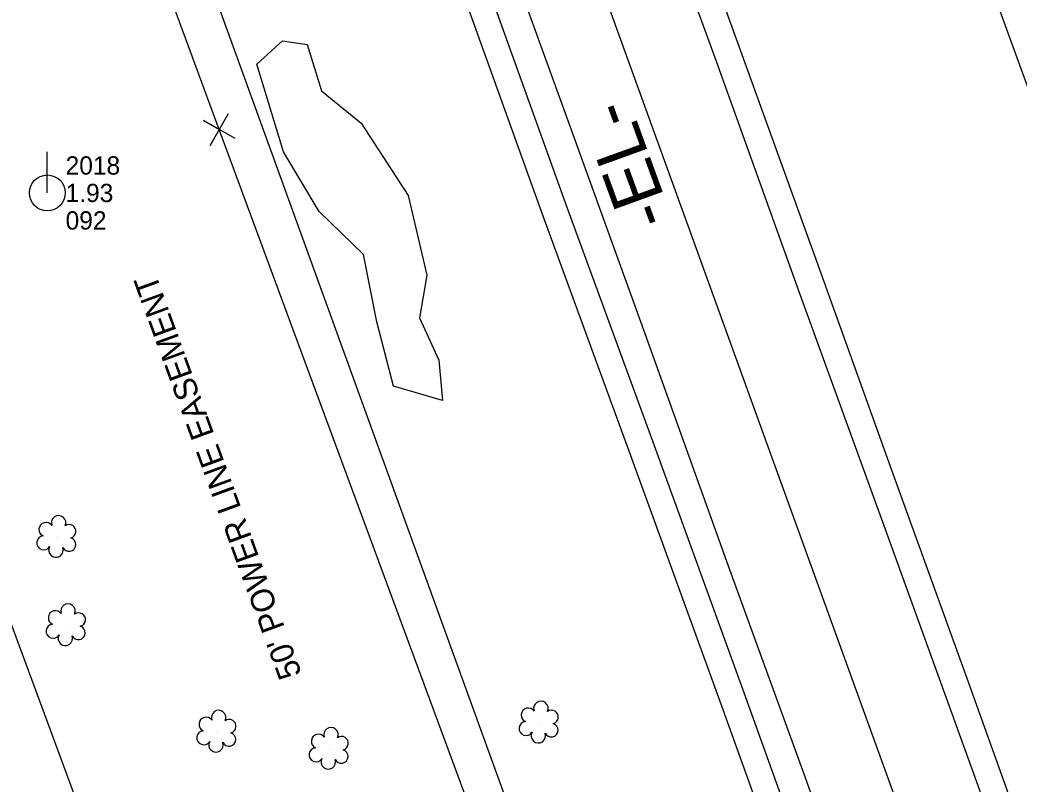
# Model space of a CAD drawing. Extents: x 3040896 to 3051146, y 687568 to 732976.
# Drawn here: x 3041975.1 to 3042111.4, y 729583.6 to 729687.9 of the extents above; entities that cross this region are included whole.
import ezdxf

# ---------------------------------------------------------------- set-up
doc = ezdxf.new("R2010")
doc.units = 0
for name, color, linetype in [('Exist Horizontal Alignment', 7, 'Continuous'), ('Exist Horizontal Alignment Direction Label', 7, 'Continuous'), ('Exist Property Corner CELL', 7, 'Continuous'), ('Exist Right of Way Easement Line', 7, 'Continuous'), ('Exist Right of Way Easement Line Text', 7, 'Continuous'), ('Exist Right of Way Line', 7, 'Continuous'), ('Exist Roads EOP', 7, 'Continuous'), ('Exist Roads EOT', 7, 'Continuous'), ('Exist Utilities Power Pole CELL', 7, 'Continuous'), ('Exist Utilities Power Pole Cogo Comment', 7, 'Continuous'), ('Exist Utilities Power Pole Cogo Elevation', 7, 'Continuous'), ('Exist Utilities Power Pole Cogo Number', 7, 'Continuous'), ('Exist Utilities Telephone UG FO', 7, 'Continuous'), ('Exist Vegetation Hedge Row', 7, 'Continuous'), ('Exist Vegetation Shrub CELL', 7, 'Continuous')]:
    doc.layers.add(name, color=color, linetype=linetype)

# ---------------------------------------------------------------- blocks, each defined once
blk = doc.blocks.new('EXIST UTILITIES POWER POLE')
at = {"layer": 'Exist Utilities Power Pole CELL'}
for q in [(0, 0.1125), (0, 0)]:
    blk.add_line((0, 0), q, dxfattribs=at)
blk.add_circle((0, 0), 0.049, dxfattribs=at)

msp = doc.modelspace()

# ---------------------------------------------------------------- linework, layer by layer
at = {"layer": 'Exist Horizontal Alignment'}
msp.add_line((3042847.82, 727501.6), (3041257.53, 731893.11), dxfattribs=at)
at = {"layer": 'Exist Property Corner CELL'}
msp.add_line((3042002.3, 729672.96), (3042002.3, 729672.96), dxfattribs=at)
msp.add_lwpolyline([(3042004.47, 729671.72), (3042000.14, 729674.21), (3042002.3, 729672.96), (3042001.06, 729670.8), (3042003.55, 729675.13)], dxfattribs=at)
at = {"layer": 'Exist Right of Way Easement Line'}
for p, q in [((3042002.3, 729672.96), (3041898.38, 729955.28)), ((3042106.1, 729392.01), (3042002.3, 729672.96)), ((3042059.15, 729374.83), (3041955.39, 729655.66))]:
    msp.add_line(p, q, dxfattribs=at)
at = {"layer": 'Exist Right of Way Line'}
for p, q in [((3042894.83, 727518.62), (3041304.54, 731910.14)), ((3042800.81, 727484.57), (3041210.51, 731876.09))]:
    msp.add_line(p, q, dxfattribs=at)
at = {"layer": 'Exist Roads EOP'}
for points in [[(3042007.93, 729864.52), (3042019.36, 729832.29), (3042031.44, 729799.76), (3042041.32, 729772.62), (3042051.35, 729744.82), (3042061.7, 729716.4), (3042072.04, 729687.5), (3042083.48, 729655.77), (3042094.25, 729625.75), (3042104.26, 729598.1), (3042114.06, 729570.8), (3042124.3, 729542.49), (3042134.3, 729515.02), (3042146.29, 729481.79), (3042156.84, 729452.62), (3042166.7, 729425.58), (3042178.13, 729393.94), (3042186.64, 729370.33)], [(3042007.93, 729864.52), (3042019.36, 729832.29), (3042031.44, 729799.76), (3042041.32, 729772.62), (3042051.35, 729744.82), (3042061.7, 729716.4), (3042072.04, 729687.5), (3042083.48, 729655.77), (3042094.25, 729625.75), (3042104.26, 729598.1), (3042114.06, 729570.8), (3042124.3, 729542.49), (3042134.3, 729515.02), (3042146.29, 729481.79), (3042156.84, 729452.62), (3042166.7, 729425.58), (3042178.13, 729393.94), (3042186.64, 729370.33)], [(3042158.58, 729362.08), (3042147.69, 729391.98), (3042135.26, 729426.81), (3042123.62, 729458.51), (3042111.98, 729490.44), (3042101.78, 729519.05), (3042092.04, 729545.59), (3042085.06, 729565.07), (3042073.92, 729596.1), (3042061.68, 729629.77), (3042049.76, 729662.31), (3042038.77, 729693), (3042028.38, 729721.33), (3042017.8, 729750.82), (3042007.42, 729779.4), (3041996.04, 729810.76), (3041984.06, 729844.15), (3041979.58, 729856.8)], [(3042158.58, 729362.08), (3042147.69, 729391.98), (3042135.26, 729426.81), (3042123.62, 729458.51), (3042111.98, 729490.44), (3042101.78, 729519.05), (3042092.04, 729545.59), (3042085.06, 729565.07), (3042073.92, 729596.1), (3042061.68, 729629.77), (3042049.76, 729662.31), (3042038.77, 729693), (3042028.38, 729721.33), (3042017.8, 729750.82), (3042007.42, 729779.4), (3041996.04, 729810.76), (3041984.06, 729844.15), (3041979.58, 729856.8)]]:
    msp.add_lwpolyline(points, dxfattribs=at)
at = {"layer": 'Exist Roads EOT'}
for points in [[(3042183.6, 729368.37), (3042173.67, 729395.37), (3042162.15, 729427.45), (3042150.85, 729458.98), (3042139.55, 729490.25), (3042127.28, 729524.12), (3042115.47, 729556.52), (3042105, 729585.64), (3042093.16, 729618.39), (3042081.39, 729650.81), (3042070.11, 729682.24), (3042059.15, 729712.3), (3042047.96, 729742.99), (3042036.8, 729773.75), (3042027.52, 729799.37), (3042018.16, 729825.37), (3042005.13, 729861.28)], [(3042183.6, 729368.37), (3042173.67, 729395.37), (3042162.15, 729427.45), (3042150.85, 729458.98), (3042139.55, 729490.25), (3042127.28, 729524.12), (3042115.47, 729556.52), (3042105, 729585.64), (3042093.16, 729618.39), (3042081.39, 729650.81), (3042070.11, 729682.24), (3042059.15, 729712.3), (3042047.96, 729742.99), (3042036.8, 729773.75), (3042027.52, 729799.37), (3042018.16, 729825.37), (3042005.13, 729861.28)], [(3041983.57, 729856.48), (3041996.96, 729819.67), (3042008.07, 729789.16), (3042018.53, 729760.33), (3042029.93, 729729.07), (3042039.93, 729701.58), (3042050.04, 729673.68), (3042060.37, 729645.13), (3042071.73, 729613.39), (3042082.04, 729585), (3042090.96, 729560.1), (3042099.75, 729535.85), (3042109.41, 729509.31), (3042118.61, 729484.04), (3042129.1, 729455.06), (3042139.47, 729426.03), (3042151.15, 729393.76), (3042162.3, 729363.13)], [(3041983.57, 729856.48), (3041996.96, 729819.67), (3042008.07, 729789.16), (3042018.53, 729760.33), (3042029.93, 729729.07), (3042039.93, 729701.58), (3042050.04, 729673.68), (3042060.37, 729645.13), (3042071.73, 729613.39), (3042082.04, 729585), (3042090.96, 729560.1), (3042099.75, 729535.85), (3042109.41, 729509.31), (3042118.61, 729484.04), (3042129.1, 729455.06), (3042139.47, 729426.03), (3042151.15, 729393.76), (3042162.3, 729363.13)]]:
    msp.add_lwpolyline(points, dxfattribs=at)
at = {"layer": 'Exist Utilities Telephone UG FO'}
msp.add_lwpolyline([(3042155.3, 729360.88), (3042144.4, 729390.79), (3042131.97, 729425.62), (3042120.34, 729457.3), (3042108.69, 729489.26), (3042098.49, 729517.86), (3042088.75, 729544.4), (3042081.76, 729563.89), (3042070.63, 729594.91), (3042058.39, 729628.57), (3042046.47, 729661.12), (3042035.48, 729691.8), (3042025.09, 729720.14), (3042014.51, 729749.63), (3042004.13, 729778.2), (3041992.75, 729809.57), (3041980.76, 729842.97), (3041976.28, 729855.63)], dxfattribs=at)
at = {"layer": 'Exist Vegetation Hedge Row'}
msp.add_lwpolyline([(3042014.31, 729684.56), (3042016.25, 729678.25), (3042021.66, 729673.85), (3042028.07, 729663.96), (3042030.64, 729653.1), (3042029.6, 729647.24), (3042032.25, 729641.49), (3042032.75, 729636), (3042026.08, 729637.95), (3042023.82, 729646.73), (3042022, 729655.89), (3042015.94, 729661.77), (3042011.06, 729669.94), (3042007.45, 729681.9), (3042010.95, 729685.06), (3042014.31, 729684.56)], dxfattribs=at)
msp.add_lwpolyline([(3042014.31, 729684.56), (3042016.25, 729678.25), (3042021.66, 729673.85), (3042028.07, 729663.96), (3042030.64, 729653.1), (3042029.6, 729647.24), (3042032.25, 729641.49), (3042032.75, 729636), (3042026.08, 729637.95), (3042023.82, 729646.73), (3042022, 729655.89), (3042015.94, 729661.77), (3042011.06, 729669.94), (3042007.45, 729681.9), (3042010.95, 729685.06), (3042014.31, 729684.56)], dxfattribs=at)
at = {"layer": 'Exist Vegetation Shrub CELL'}
for p, q in [((3041980.16, 729617.24), (3041980.16, 729617.24)), ((3041980.16, 729617.24), (3041980.16, 729617.24)), ((3041981.45, 729605.2), (3041981.45, 729605.2)), ((3041981.45, 729605.2), (3041981.45, 729605.2)), ((3042045.96, 729591.91), (3042045.96, 729591.91)), ((3042045.96, 729591.91), (3042045.96, 729591.91)), ((3042001.99, 729590.66), (3042001.99, 729590.66)), ((3042001.99, 729590.66), (3042001.99, 729590.66)), ((3042017.31, 729588.33), (3042017.31, 729588.33)), ((3042017.31, 729588.33), (3042017.31, 729588.33))]:
    msp.add_line(p, q, dxfattribs=at)
for centre, radius, start, end in [((3041980.39, 729619.28), 0.99, 334.8391, 200.4717), ((3041980.39, 729619.28), 0.99, 334.8391, 200.4717), ((3041978.68, 729618.37), 0.968, 35.8908, 245.4216), ((3041978.68, 729618.37), 0.968, 35.8908, 245.4216), ((3041981.83, 729618.11), 0.929, 284.4567, 126.0861), ((3041981.83, 729618.11), 0.929, 284.4567, 126.0861), ((3041978.36, 729616.54), 0.955, 95.1099, 327.9534), ((3041978.36, 729616.54), 0.955, 95.1099, 327.9534), ((3041981.8, 729616.32), 0.937, 204.9913, 73.4601), ((3041981.8, 729616.32), 0.937, 204.9913, 73.4601), ((3041980.03, 729615.56), 0.984, 151.2797, 21.387), ((3041980.03, 729615.56), 0.984, 151.2797, 21.387), ((3041981.67, 729607.24), 0.99, 334.8391, 200.4717), ((3041981.67, 729607.24), 0.99, 334.8391, 200.4717), ((3041979.96, 729606.32), 0.968, 35.8908, 245.4216), ((3041979.96, 729606.32), 0.968, 35.8908, 245.4216), ((3041983.12, 729606.07), 0.929, 284.4567, 126.0861), ((3041983.12, 729606.07), 0.929, 284.4567, 126.0861), ((3041979.64, 729604.49), 0.955, 95.1099, 327.9534), ((3041979.64, 729604.49), 0.955, 95.1099, 327.9534), ((3041983.08, 729604.27), 0.937, 204.9913, 73.4601), ((3041983.08, 729604.27), 0.937, 204.9913, 73.4601), ((3041981.32, 729603.51), 0.984, 151.2797, 21.387), ((3041981.32, 729603.51), 0.984, 151.2797, 21.387), ((3042044.47, 729593.03), 0.968, 35.8908, 245.4216), ((3042044.47, 729593.03), 0.968, 35.8908, 245.4216), ((3042046.18, 729593.95), 0.99, 334.8391, 200.4717), ((3042046.18, 729593.95), 0.99, 334.8391, 200.4717), ((3042000.51, 729591.78), 0.968, 35.8908, 245.4216), ((3042000.51, 729591.78), 0.968, 35.8908, 245.4216), ((3042002.22, 729592.7), 0.99, 334.8391, 200.4717), ((3042002.22, 729592.7), 0.99, 334.8391, 200.4717), ((3042003.66, 729591.52), 0.929, 284.4567, 126.0861), ((3042003.66, 729591.52), 0.929, 284.4567, 126.0861), ((3042047.63, 729592.78), 0.929, 284.4567, 126.0861), ((3042047.63, 729592.78), 0.929, 284.4567, 126.0861), ((3042017.54, 729590.37), 0.99, 334.8391, 200.4717), ((3042017.54, 729590.37), 0.99, 334.8391, 200.4717), ((3042044.15, 729591.2), 0.955, 95.1099, 327.9534), ((3042044.15, 729591.2), 0.955, 95.1099, 327.9534), ((3042047.59, 729590.98), 0.937, 204.9913, 73.4601), ((3042047.59, 729590.98), 0.937, 204.9913, 73.4601), ((3042000.19, 729589.95), 0.955, 95.1099, 327.9534), ((3042000.19, 729589.95), 0.955, 95.1099, 327.9534), ((3042003.63, 729589.73), 0.937, 204.9913, 73.4601), ((3042003.63, 729589.73), 0.937, 204.9913, 73.4601), ((3042015.83, 729589.46), 0.968, 35.8908, 245.4216), ((3042015.83, 729589.46), 0.968, 35.8908, 245.4216), ((3042018.98, 729589.2), 0.929, 284.4567, 126.0861), ((3042018.98, 729589.2), 0.929, 284.4567, 126.0861), ((3042045.83, 729590.22), 0.984, 151.2797, 21.387), ((3042045.83, 729590.22), 0.984, 151.2797, 21.387), ((3042001.86, 729588.97), 0.984, 151.2797, 21.387), ((3042001.86, 729588.97), 0.984, 151.2797, 21.387), ((3042015.51, 729587.62), 0.955, 95.1099, 327.9534), ((3042015.51, 729587.62), 0.955, 95.1099, 327.9534), ((3042017.18, 729586.64), 0.984, 151.2797, 21.387), ((3042017.18, 729586.64), 0.984, 151.2797, 21.387), ((3042018.95, 729587.4), 0.937, 204.9913, 73.4601), ((3042018.95, 729587.4), 0.937, 204.9913, 73.4601)]:
    msp.add_arc(centre, radius, start, end, dxfattribs=at)

# ---------------------------------------------------------------- block references
at = {"layer": 'Exist Utilities Power Pole CELL', "xscale": 50, "yscale": 50}
msp.add_blockref('EXIST UTILITIES POWER POLE', (3041978.85, 729664.31), dxfattribs=at)

# ---------------------------------------------------------------- texts
at = {"layer": 'Exist Horizontal Alignment Direction Label'}
msp.add_text('-EL-', height=7, rotation=109.9068, dxfattribs=at).set_placement((3042064.11, 729660.81))
at = {"layer": 'Exist Right of Way Easement Line Text'}
msp.add_text("50' POWER LINE EASEMENT", height=3.2, rotation=110.0583, dxfattribs=at).set_placement((3042013.6, 729598.65))
at = {"layer": 'Exist Utilities Power Pole Cogo Comment'}
msp.add_text('092', height=2.5, dxfattribs=at).set_placement((3041981.35, 729659.31))
at = {"layer": 'Exist Utilities Power Pole Cogo Elevation'}
msp.add_text('1.93', height=2.5, dxfattribs=at).set_placement((3041981.35, 729663.06))
at = {"layer": 'Exist Utilities Power Pole Cogo Number'}
msp.add_text('2018', height=2.5, dxfattribs=at).set_placement((3041981.35, 729666.81))

doc.saveas('drawing.dxf')
